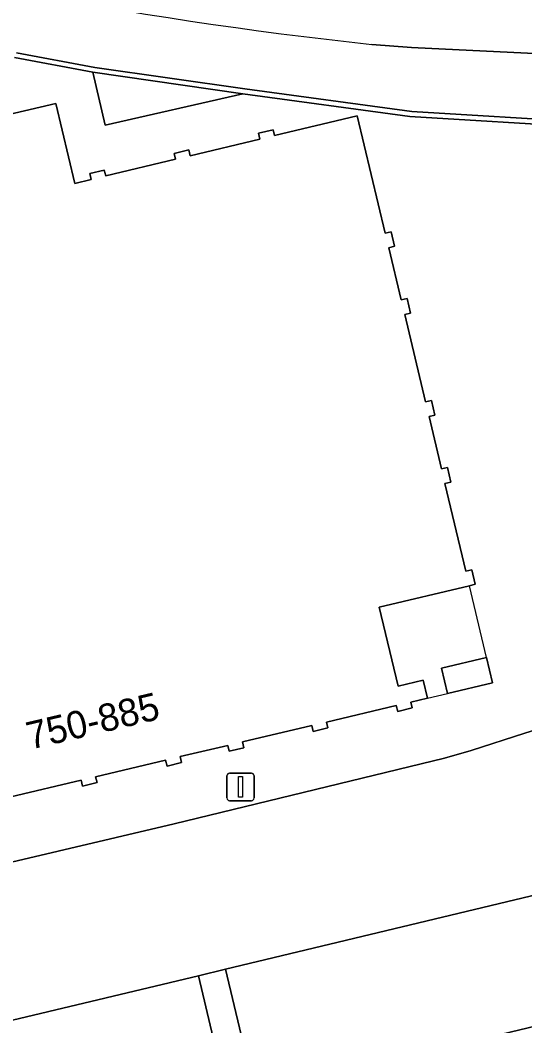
# Model space of a CAD drawing. Extents: x 160675 to 161153, y 383241 to 383714.
# Drawn here: x 160949.96 to 160968.32, y 383503.84 to 383540.4 of the extents above; entities that cross this region are included whole.
import ezdxf

# ---------------------------------------------------------------- set-up
doc = ezdxf.new("R2010")
doc.units = 0
for name, color, linetype in [('IMGEO_Fietspad_gesloten', 7, 'Continuous'), ('IMGEO_Groenvoorziening', 7, 'Continuous'), ('IMGEO_Lichtmast', 7, 'Continuous'), ('IMGEO_Muur', 7, 'Continuous'), ('IMGEO_Pand', 7, 'Continuous'), ('IMGEO_Pand_nummerreeks', 7, 'Continuous'), ('IMGEO_Pand_overbouw', 7, 'Continuous'), ('IMGEO_Parkeervlak_open', 7, 'Continuous'), ('IMGEO_Rijbaan_lokaal_open', 7, 'Continuous'), ('IMGEO_Voetpad_open', 7, 'Continuous')]:
    doc.layers.add(name, color=color, linetype=linetype)

msp = doc.modelspace()

# ---------------------------------------------------------------- linework, layer by layer
at = {"layer": 'IMGEO_Fietspad_gesloten'}
msp.add_lwpolyline([(160962.758, 383539.516), (160964.196, 383539.408), (160969.411, 383539.151)], dxfattribs=at)
msp.add_arc((160979.162, 383693.061), 154.418, 254.03661, 263.90206, dxfattribs=at)
at = {"layer": 'IMGEO_Groenvoorziening'}
msp.add_lwpolyline([(160952.606, 383538.502), (160953.062, 383536.58), (160958.063, 383537.722)], close=True, dxfattribs=at)
at = {"layer": 'IMGEO_Lichtmast'}
for p, q in [((160957.482, 383512.125), (160957.482, 383512.925)), ((160957.482, 383512.925), (160957.482, 383512.125)), ((160957.582, 383513.025), (160958.372, 383513.025)), ((160958.372, 383513.025), (160957.582, 383513.025)), ((160958.472, 383512.925), (160958.472, 383512.125)), ((160958.472, 383512.125), (160958.472, 383512.925)), ((160958.372, 383512.025), (160957.582, 383512.025)), ((160957.582, 383512.025), (160958.372, 383512.025))]:
    msp.add_line(p, q, dxfattribs=at)
msp.add_lwpolyline([(160957.902, 383512.9), (160958.052, 383512.9), (160958.052, 383512.15), (160957.902, 383512.15), (160957.902, 383512.9)], dxfattribs=at)
for centre, start, end in [((160957.582, 383512.925), 90, 180), ((160957.582, 383512.925), 90, 180), ((160958.372, 383512.925), 0, 90), ((160958.372, 383512.925), 360, 90), ((160957.582, 383512.125), 180, 270), ((160957.582, 383512.125), 180, 270), ((160958.372, 383512.125), 270, 0), ((160958.372, 383512.125), 270, 0)]:
    msp.add_arc(centre, 0.1, start, end, dxfattribs=at)
at = {"layer": 'IMGEO_Muur'}
msp.add_lwpolyline([(160949.761, 383539.035), (160952.606, 383538.502), (160958.063, 383537.722), (160964.136, 383536.896), (160970.52, 383536.513), (160979.126, 383533.02), (160979.641, 383534.332), (160979.466, 383534.409), (160979.024, 383533.293), (160978.719, 383533.41), (160970.594, 383536.692), (160964.209, 383537.074), (160958.136, 383537.901), (160952.679, 383538.681), (160949.834, 383539.214)], dxfattribs=at)
at = {"layer": 'IMGEO_Pand'}
msp.add_lwpolyline([(160949.626, 383512.167), (160952.179, 383512.772), (160952.23, 383512.558), (160952.76, 383512.683), (160952.71, 383512.898), (160955.255, 383513.5), (160955.306, 383513.286), (160955.836, 383513.412), (160955.786, 383513.626), (160957.518, 383514.036), (160957.568, 383513.822), (160958.099, 383513.948), (160958.048, 383514.162), (160960.572, 383514.759), (160960.623, 383514.545), (160961.153, 383514.671), (160961.103, 383514.885), (160963.643, 383515.487), (160963.694, 383515.273), (160964.224, 383515.398), (160964.174, 383515.612), (160964.772, 383515.754), (160964.616, 383516.405), (160963.707, 383516.188), (160963.022, 383519.057), (160966.3, 383519.839), (160966.514, 383519.89), (160966.388, 383520.42), (160966.174, 383520.369), (160965.413, 383523.557), (160965.627, 383523.608), (160965.501, 383524.138), (160965.287, 383524.087), (160964.833, 383525.988), (160965.047, 383526.039), (160964.92, 383526.569), (160964.707, 383526.518), (160963.948, 383529.697), (160964.162, 383529.748), (160964.036, 383530.278), (160963.822, 383530.227), (160963.368, 383532.127), (160963.582, 383532.178), (160963.455, 383532.708), (160963.242, 383532.657), (160962.225, 383536.918), (160959.215, 383536.2), (160959.164, 383536.414), (160958.634, 383536.287), (160958.685, 383536.073), (160956.145, 383535.467), (160956.094, 383535.681), (160955.563, 383535.554), (160955.614, 383535.34), (160953.076, 383534.735), (160953.025, 383534.949), (160952.495, 383534.822), (160952.546, 383534.608), (160951.948, 383534.46), (160951.257, 383537.372), (160949.553, 383536.968)], dxfattribs=at)
msp.add_lwpolyline([(160966.923, 383517.229), (160965.285, 383516.841), (160965.501, 383515.927), (160967.141, 383516.315)], close=True, dxfattribs=at)
at = {"layer": 'IMGEO_Pand_overbouw'}
msp.add_lwpolyline([(160966.3, 383519.839), (160963.022, 383519.057), (160963.707, 383516.188), (160964.616, 383516.405), (160964.772, 383515.754), (160965.501, 383515.927), (160965.285, 383516.841), (160966.923, 383517.229)], close=True, dxfattribs=at)
at = {"layer": 'IMGEO_Parkeervlak_open'}
for points in [[(160976.879, 383510.895), (160969.119, 383508.698), (160957.429, 383505.895), (160958.511, 383501.384), (160978.009, 383506.073)], [(160956.448, 383505.659), (160929.639, 383499.27), (160930.66, 383494.777), (160957.513, 383501.154)]]:
    msp.add_lwpolyline(points, close=True, dxfattribs=at)
at = {"layer": 'IMGEO_Rijbaan_lokaal_open'}
msp.add_lwpolyline([(160956.448, 383505.659), (160957.429, 383505.895), (160969.119, 383508.698), (160976.879, 383510.895), (160977.973, 383511.21), (160989.727, 383513.97), (160988.32, 383519.965), (160986.844, 383519.609), (160986.87, 383519.502), (160986.336, 383519.37), (160976.602, 383517.059), (160968.32, 383514.48), (160966.369, 383513.847), (160965.4, 383513.568), (160955.568, 383511.188), (160928.345, 383504.776), (160928.362, 383504.703), (160929.639, 383499.27)], close=True, dxfattribs=at)
at = {"layer": 'IMGEO_Voetpad_open'}
for points in [[(160969.411, 383539.151), (160964.196, 383539.408), (160962.758, 383539.516)], [(160949.834, 383539.214), (160952.679, 383538.681), (160958.136, 383537.901), (160964.209, 383537.074), (160970.594, 383536.692), (160978.719, 383533.41), (160979.024, 383533.293), (160979.466, 383534.409), (160979.641, 383534.332), (160980.174, 383535.803), (160980.118, 383535.831), (160975.635, 383537.779)], [(160928.345, 383504.776), (160955.568, 383511.188), (160965.4, 383513.568), (160966.369, 383513.847), (160968.32, 383514.48), (160976.602, 383517.059), (160976.553, 383517.255), (160986.288, 383519.566), (160986.626, 383519.649), (160983.882, 383531.14), (160981.931, 383531.911), (160981.821, 383531.692), (160979.058, 383532.807), (160979.126, 383533.02), (160970.52, 383536.513), (160964.136, 383536.896), (160958.063, 383537.722), (160953.062, 383536.58), (160952.606, 383538.502), (160949.761, 383539.035)], [(160949.553, 383536.968), (160951.257, 383537.372), (160951.948, 383534.46), (160952.546, 383534.608), (160952.495, 383534.822), (160953.025, 383534.949), (160953.076, 383534.735), (160955.614, 383535.34), (160955.563, 383535.554), (160956.094, 383535.681), (160956.145, 383535.467), (160958.685, 383536.073), (160958.634, 383536.287), (160959.164, 383536.414), (160959.215, 383536.2), (160962.225, 383536.918), (160963.242, 383532.657), (160963.455, 383532.708), (160963.582, 383532.178), (160963.368, 383532.127), (160963.822, 383530.227), (160964.036, 383530.278), (160964.162, 383529.748), (160963.948, 383529.697), (160964.707, 383526.518), (160964.92, 383526.569), (160965.047, 383526.039), (160964.833, 383525.988), (160965.287, 383524.087), (160965.501, 383524.138), (160965.627, 383523.608), (160965.413, 383523.557), (160966.174, 383520.369), (160966.388, 383520.42), (160966.514, 383519.89), (160966.3, 383519.839), (160963.022, 383519.057), (160963.707, 383516.188), (160964.616, 383516.405), (160964.772, 383515.754), (160964.174, 383515.612), (160964.224, 383515.398), (160963.694, 383515.273), (160963.643, 383515.487), (160961.103, 383514.885), (160961.153, 383514.671), (160960.623, 383514.545), (160960.572, 383514.759), (160958.048, 383514.162), (160958.099, 383513.948), (160957.568, 383513.822), (160957.518, 383514.036), (160955.786, 383513.626), (160955.836, 383513.412), (160955.306, 383513.286), (160955.255, 383513.5), (160952.71, 383512.898), (160952.76, 383512.683), (160952.23, 383512.558), (160952.179, 383512.772), (160949.626, 383512.167)]]:
    msp.add_lwpolyline(points, dxfattribs=at)
for points in [[(160966.923, 383517.229), (160967.141, 383516.315), (160965.501, 383515.927), (160965.285, 383516.841)], [(160979.419, 383505.022), (160977.973, 383511.21), (160976.879, 383510.895), (160978.009, 383506.073), (160958.511, 383501.384), (160957.429, 383505.895), (160956.448, 383505.659), (160957.513, 383501.154), (160930.66, 383494.777), (160930.969, 383493.5)]]:
    msp.add_lwpolyline(points, close=True, dxfattribs=at)
msp.add_arc((160979.162, 383693.061), 154.418, 254.03661, 263.90206, dxfattribs=at)

# ---------------------------------------------------------------- texts
at = {"layer": 'IMGEO_Pand_nummerreeks'}
msp.add_text('750-885', height=1, rotation=13.3098, dxfattribs=at).set_placement((160950.328, 383513.876))

doc.saveas('drawing.dxf')
